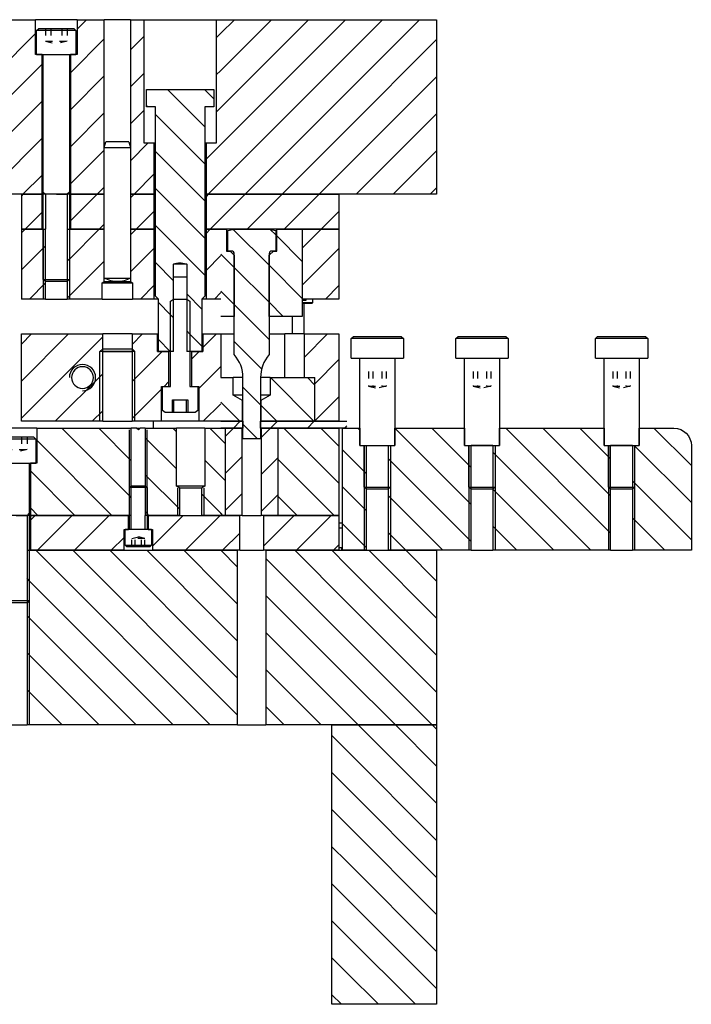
# Model space of a CAD drawing. Header units: inches. Extents: x 3 to 351, y 4 to 271.
# Tile 414 of 530: x 317 to 327, y 94 to 108. Entities that reach past the tile are written whole.
import ezdxf

# ---------------------------------------------------------------- set-up
doc = ezdxf.new("R2010")
doc.units = ezdxf.units.IN
doc.header["$LTSCALE"] = 0.5
doc.header["$MEASUREMENT"] = 0
doc.linetypes.add('HIDDEN', pattern=[0.225, 0.15, -0.075])
doc.layers.add('MFB', color=7, linetype='Continuous')

msp = doc.modelspace()

# ---------------------------------------------------------------- linework, layer by layer
at = {"layer": 'MFB', "color": 254, "linetype": 'Continuous'}
for p, q in [((316.884, 108.245), (317.341, 108.245)), ((317.341, 107.745), (317.341, 108.245)), ((317.934, 108.245), (317.341, 108.245)), ((318.069, 108.245), (317.934, 108.11)), ((318.069, 108.245), (317.934, 108.11)), ((317.934, 108.245), (317.934, 107.745)), ((317.934, 108.245), (318.325, 108.245)), ((318.325, 105.745), (318.325, 108.245)), ((318.7, 108.245), (318.325, 108.245)), ((318.7, 108.245), (318.7, 105.745)), ((318.7, 108.245), (318.896, 108.245)), ((318.896, 106.475), (318.896, 108.245)), ((318.896, 108.245), (319.929, 108.245)), ((319.929, 108.245), (319.929, 106.475)), ((319.929, 108.245), (319.996, 108.245)), ((321.782, 108.245), (319.996, 106.459)), ((321.251, 108.245), (319.996, 106.989)), ((320.721, 108.245), (319.996, 107.519)), ((320.191, 108.245), (319.996, 108.05)), ((321.782, 108.245), (319.996, 106.459)), ((321.251, 108.245), (319.996, 106.989)), ((320.721, 108.245), (319.996, 107.519)), ((320.191, 108.245), (319.996, 108.05)), ((319.996, 108.245), (321.801, 108.245)), ((322.842, 108.245), (321.801, 107.204)), ((322.312, 108.245), (321.801, 107.734)), ((322.842, 108.245), (321.801, 107.204)), ((322.312, 108.245), (321.801, 107.734)), ((321.801, 108.245), (323.088, 108.245)), ((323.088, 108.245), (323.088, 105.745)), ((317.341, 108.046), (316.791, 107.496)), ((317.341, 108.046), (316.791, 107.496)), ((318.896, 108.011), (318.7, 107.815)), ((318.896, 108.011), (318.7, 107.815)), ((319.996, 108.05), (319.929, 107.983)), ((319.996, 108.05), (319.929, 107.983)), ((318.325, 107.97), (317.841, 107.486)), ((318.325, 107.97), (317.841, 107.486)), ((323.088, 107.96), (321.801, 106.673)), ((323.088, 107.96), (321.801, 106.673)), ((317.434, 107.745), (317.341, 107.745)), ((317.434, 105.745), (317.434, 107.745)), ((317.841, 107.745), (317.841, 105.745)), ((317.934, 107.745), (317.841, 107.745)), ((321.801, 107.734), (319.996, 105.928)), ((321.801, 107.734), (319.996, 105.928)), ((317.434, 107.61), (316.791, 106.966)), ((317.434, 107.61), (316.791, 106.966)), ((318.325, 107.44), (317.841, 106.955)), ((318.325, 107.44), (317.841, 106.955)), ((318.896, 107.481), (318.7, 107.284)), ((318.896, 107.481), (318.7, 107.284)), ((319.996, 107.519), (319.929, 107.453)), ((319.996, 107.519), (319.929, 107.453)), ((323.088, 107.429), (321.801, 106.143)), ((323.088, 107.429), (321.801, 106.143)), ((321.801, 107.204), (320.342, 105.745)), ((321.801, 107.204), (320.342, 105.745)), ((317.434, 107.079), (316.791, 106.436)), ((317.434, 107.079), (316.791, 106.436)), ((318.325, 106.909), (317.841, 106.425)), ((318.325, 106.909), (317.841, 106.425)), ((318.896, 106.95), (318.7, 106.754)), ((318.896, 106.95), (318.7, 106.754)), ((319.996, 106.989), (319.929, 106.922)), ((319.996, 106.989), (319.929, 106.922)), ((323.088, 106.899), (321.933, 105.745)), ((323.088, 106.899), (321.933, 105.745)), ((321.801, 106.673), (320.873, 105.745)), ((321.801, 106.673), (320.873, 105.745)), ((317.434, 106.549), (316.791, 105.905)), ((317.434, 106.549), (316.791, 105.905)), ((318.951, 106.475), (318.7, 106.224)), ((318.951, 106.475), (318.7, 106.224)), ((319.042, 106.475), (318.896, 106.475)), ((319.042, 105.745), (319.042, 106.475)), ((319.059, 106.475), (319.042, 106.475)), ((319.783, 106.475), (319.766, 106.475)), ((319.783, 106.475), (319.783, 105.745)), ((319.929, 106.475), (319.783, 106.475)), ((319.996, 106.459), (319.783, 106.246)), ((319.996, 106.459), (319.783, 106.246)), ((318.325, 106.379), (317.841, 105.895)), ((318.325, 106.379), (317.841, 105.895)), ((323.088, 106.369), (322.464, 105.745)), ((323.088, 106.369), (322.464, 105.745)), ((317.434, 106.019), (317.16, 105.745)), ((317.434, 106.019), (317.16, 105.745)), ((319.042, 106.036), (318.751, 105.745)), ((319.042, 106.036), (318.751, 105.745)), ((321.801, 106.143), (321.403, 105.745)), ((321.801, 106.143), (321.403, 105.745)), ((319.996, 105.928), (319.812, 105.745)), ((319.996, 105.928), (319.812, 105.745)), ((317.434, 105.745), (316.791, 105.745)), ((317.45, 105.745), (317.434, 105.745)), ((317.841, 105.745), (317.825, 105.745)), ((318.325, 105.745), (317.841, 105.745)), ((318.325, 105.849), (318.221, 105.745)), ((318.325, 105.849), (318.221, 105.745)), ((319.042, 105.745), (318.7, 105.745)), ((319.059, 105.745), (319.042, 105.745)), ((319.783, 105.745), (319.766, 105.745)), ((319.996, 105.745), (319.783, 105.745)), ((321.801, 105.745), (319.996, 105.745)), ((323.088, 105.745), (321.801, 105.745)), ((323.088, 105.838), (322.994, 105.745)), ((323.088, 105.838), (322.994, 105.745)), ((317.219, 100.647), (317.219, 98.147)), ((317.219, 100.647), (319.996, 100.647)), ((319.844, 98.147), (317.344, 100.647)), ((319.844, 98.147), (317.344, 100.647)), ((319.996, 98.525), (317.874, 100.647)), ((319.996, 98.525), (317.874, 100.647)), ((319.996, 99.056), (318.405, 100.647)), ((319.996, 99.056), (318.405, 100.647)), ((319.996, 99.586), (318.935, 100.647)), ((319.996, 99.586), (318.935, 100.647)), ((319.996, 100.116), (319.465, 100.647)), ((319.996, 100.116), (319.465, 100.647)), ((320.234, 100.408), (319.996, 100.647)), ((319.996, 100.647), (319.996, 100.647)), ((320.234, 100.408), (319.996, 100.647)), ((319.996, 100.647), (319.996, 100.647)), ((319.996, 100.647), (320.234, 100.647)), ((320.234, 98.147), (320.234, 100.647)), ((320.641, 100.647), (320.641, 98.147)), ((320.641, 100.647), (321.801, 100.647)), ((321.801, 99.372), (320.641, 100.532)), ((321.801, 99.372), (320.641, 100.532)), ((321.801, 99.902), (321.056, 100.647)), ((321.801, 99.902), (321.056, 100.647)), ((321.801, 100.432), (321.587, 100.647)), ((321.801, 100.432), (321.587, 100.647)), ((321.801, 100.647), (323.088, 100.647)), ((323.088, 99.676), (322.117, 100.647)), ((323.088, 99.676), (322.117, 100.647)), ((323.088, 100.207), (322.647, 100.647)), ((323.088, 100.207), (322.647, 100.647)), ((323.088, 100.647), (323.088, 98.147)), ((323.088, 99.146), (321.801, 100.432)), ((323.088, 99.146), (321.801, 100.432)), ((317.25, 100.211), (317.219, 100.242)), ((319.314, 98.147), (317.25, 100.211)), ((319.314, 98.147), (317.25, 100.211)), ((320.234, 99.878), (319.996, 100.116)), ((320.234, 99.878), (319.996, 100.116)), ((321.801, 98.841), (320.641, 100.002)), ((321.801, 98.841), (320.641, 100.002)), ((323.088, 98.616), (321.801, 99.902)), ((323.088, 98.616), (321.801, 99.902)), ((318.783, 98.147), (317.219, 99.711)), ((318.783, 98.147), (317.219, 99.711)), ((320.234, 99.347), (319.996, 99.586)), ((320.234, 99.347), (319.996, 99.586)), ((321.801, 98.311), (320.641, 99.472)), ((321.801, 98.311), (320.641, 99.472)), ((323.026, 98.147), (321.801, 99.372)), ((323.026, 98.147), (321.801, 99.372)), ((318.253, 98.147), (317.219, 99.181)), ((318.253, 98.147), (317.219, 99.181)), ((320.234, 98.817), (319.996, 99.056)), ((320.234, 98.817), (319.996, 99.056)), ((321.435, 98.147), (320.641, 98.941)), ((321.435, 98.147), (320.641, 98.941)), ((322.496, 98.147), (321.801, 98.841)), ((322.496, 98.147), (321.801, 98.841)), ((317.723, 98.147), (317.219, 98.651)), ((317.723, 98.147), (317.219, 98.651)), ((320.234, 98.287), (319.996, 98.525)), ((320.234, 98.287), (319.996, 98.525)), ((320.905, 98.147), (320.641, 98.411)), ((320.905, 98.147), (320.641, 98.411)), ((321.965, 98.147), (321.801, 98.311)), ((321.965, 98.147), (321.801, 98.311)), ((316.906, 98.147), (317.219, 98.147)), ((319.996, 98.147), (317.219, 98.147)), ((320.234, 98.147), (319.996, 98.147)), ((320.234, 98.147), (320.641, 98.147)), ((321.801, 98.147), (320.641, 98.147)), ((323.088, 98.147), (321.801, 98.147))]:
    msp.add_line(p, q, dxfattribs=at)
at = {"layer": 'MFB', "color": 132, "linetype": 'Continuous'}
for p, q in [((317.356, 108.089), (317.388, 108.12)), ((317.919, 108.089), (317.356, 108.089)), ((317.356, 107.745), (317.356, 108.089)), ((317.388, 108.12), (317.888, 108.12)), ((317.888, 108.12), (317.919, 108.089)), ((317.919, 108.089), (317.919, 107.745)), ((317.356, 107.745), (317.919, 107.745)), ((317.45, 105.745), (317.45, 107.745)), ((317.825, 107.745), (317.825, 105.745)), ((317.825, 105.745), (317.45, 105.745)), ((317.45, 104.526), (317.45, 105.745)), ((317.825, 105.745), (317.825, 104.526)), ((317.191, 105.245), (317.138, 105.192)), ((317.191, 105.245), (317.138, 105.192)), ((317.138, 105.245), (317.138, 104.245)), ((317.138, 105.245), (317.481, 105.245)), ((317.481, 104.245), (317.481, 105.245)), ((317.794, 105.245), (317.794, 104.245)), ((317.794, 105.245), (318.325, 105.245)), ((318.251, 105.245), (317.825, 104.818)), ((318.251, 105.245), (317.825, 104.818)), ((318.325, 104.495), (318.325, 105.245)), ((318.782, 105.245), (318.7, 105.163)), ((318.782, 105.245), (318.7, 105.163)), ((318.7, 105.245), (318.7, 104.495)), ((318.7, 105.245), (319.042, 105.245)), ((319.042, 104.245), (319.042, 105.245)), ((319.042, 105.245), (319.059, 105.245)), ((319.766, 105.245), (319.783, 105.245)), ((319.842, 105.245), (319.783, 105.185)), ((319.842, 105.245), (319.783, 105.185)), ((319.783, 105.245), (319.783, 104.245)), ((319.783, 105.245), (319.996, 105.245)), ((319.996, 105.245), (320.078, 105.245)), ((320.078, 105.245), (320.078, 104.932)), ((320.798, 104.932), (320.798, 105.245)), ((320.798, 105.245), (321.163, 105.245)), ((321.433, 105.245), (321.163, 104.974)), ((321.433, 105.245), (321.163, 104.974)), ((321.163, 105.245), (321.163, 103.995)), ((321.163, 105.245), (321.163, 104.245)), ((321.163, 105.245), (321.688, 105.245)), ((321.688, 105.245), (321.688, 104.245)), ((321.163, 104.783), (320.798, 105.148)), ((321.163, 104.783), (320.798, 105.148)), ((317.45, 104.974), (317.138, 104.661)), ((317.45, 104.974), (317.138, 104.661)), ((317.481, 105.005), (317.45, 104.974)), ((319.042, 104.975), (318.7, 104.633)), ((319.042, 104.975), (318.7, 104.633)), ((320.188, 104.698), (319.996, 104.889)), ((320.188, 104.698), (319.996, 104.889)), ((320.078, 104.932), (320.128, 104.932)), ((320.128, 104.932), (320.188, 104.872)), ((320.688, 104.872), (320.748, 104.932)), ((320.748, 104.932), (320.798, 104.932)), ((321.688, 104.969), (321.163, 104.444)), ((321.688, 104.969), (321.163, 104.444)), ((317.825, 104.818), (317.794, 104.787)), ((318.325, 104.788), (317.794, 104.257)), ((318.325, 104.788), (317.794, 104.257)), ((319.996, 104.868), (319.783, 104.655)), ((319.996, 104.868), (319.783, 104.655)), ((320.188, 104.872), (320.188, 103.995)), ((320.688, 103.995), (320.688, 104.872)), ((321.163, 104.253), (320.688, 104.728)), ((321.163, 104.253), (320.688, 104.728)), ((317.481, 104.475), (317.251, 104.245)), ((317.481, 104.475), (317.251, 104.245)), ((317.45, 104.526), (317.825, 104.526)), ((317.481, 104.495), (317.45, 104.526)), ((317.794, 104.495), (317.481, 104.495)), ((317.825, 104.526), (317.794, 104.495)), ((318.294, 104.477), (318.325, 104.495)), ((318.294, 104.477), (318.731, 104.477)), ((318.294, 104.245), (318.294, 104.477)), ((318.325, 104.495), (318.7, 104.495)), ((318.7, 104.495), (318.731, 104.477)), ((318.731, 104.477), (318.731, 104.245)), ((319.042, 104.445), (318.842, 104.245)), ((319.042, 104.445), (318.842, 104.245)), ((319.996, 104.337), (319.903, 104.245)), ((319.996, 104.337), (319.903, 104.245)), ((320.188, 104.167), (319.996, 104.359)), ((320.188, 104.167), (319.996, 104.359)), ((321.688, 104.438), (321.494, 104.245)), ((321.688, 104.438), (321.494, 104.245)), ((317.481, 104.245), (317.138, 104.245)), ((317.481, 104.245), (317.794, 104.245)), ((318.294, 104.245), (317.794, 104.245)), ((318.294, 104.245), (318.731, 104.245)), ((319.042, 104.245), (318.731, 104.245)), ((319.1, 104.245), (319.042, 104.245)), ((319.273, 104.214), (319.319, 104.245)), ((319.273, 102.995), (319.273, 104.214)), ((319.319, 104.245), (319.506, 104.245)), ((319.506, 104.245), (319.552, 104.214)), ((319.552, 104.214), (319.552, 102.995)), ((319.783, 104.245), (319.725, 104.245)), ((319.996, 104.245), (319.783, 104.245)), ((320.89, 103.995), (320.688, 104.198)), ((320.89, 103.995), (320.688, 104.198)), ((321.688, 104.245), (321.163, 104.245)), ((320.188, 103.995), (319.996, 103.995)), ((321.163, 103.995), (320.688, 103.995)), ((319.161, 102.995), (319.273, 102.995)), ((319.161, 102.651), (319.161, 102.995)), ((319.552, 102.995), (319.664, 102.995)), ((319.664, 102.995), (319.664, 102.651)), ((319.304, 102.62), (319.304, 102.802)), ((319.304, 102.802), (319.521, 102.802)), ((319.322, 102.62), (319.322, 102.802)), ((319.503, 102.62), (319.503, 102.802)), ((319.521, 102.802), (319.521, 102.62)), ((319.196, 102.62), (319.161, 102.651)), ((319.664, 102.651), (319.629, 102.62)), ((319.304, 102.62), (319.196, 102.62)), ((319.322, 102.62), (319.304, 102.62)), ((319.503, 102.62), (319.322, 102.62)), ((319.521, 102.62), (319.503, 102.62)), ((319.629, 102.62), (319.521, 102.62)), ((317.344, 102.241), (316.781, 102.241)), ((316.813, 102.272), (317.313, 102.272)), ((317.313, 102.272), (317.344, 102.241)), ((317.344, 102.241), (317.344, 101.897)), ((316.781, 101.897), (317.344, 101.897)), ((317.25, 101.897), (317.25, 101.147)), ((318.688, 101.547), (318.712, 101.572)), ((318.688, 100.947), (318.688, 101.547)), ((318.938, 101.547), (318.688, 101.547)), ((318.712, 101.572), (318.913, 101.572)), ((318.913, 101.572), (318.938, 101.547)), ((318.938, 101.547), (318.938, 100.947)), ((317.25, 101.147), (316.875, 101.147)), ((317.25, 101.147), (317.25, 99.928)), ((318.625, 100.721), (318.625, 100.947)), ((319, 100.947), (318.625, 100.947)), ((319, 100.947), (319, 100.721)), ((318.625, 100.721), (319, 100.721)), ((318.65, 100.697), (318.625, 100.721)), ((318.976, 100.697), (318.65, 100.697)), ((319, 100.721), (318.976, 100.697)), ((316.875, 99.928), (317.25, 99.928)), ((317.219, 99.897), (316.906, 99.897)), ((317.25, 99.928), (317.219, 99.897))]:
    msp.add_line(p, q, dxfattribs=at)
at = {"layer": 'MFB', "color": 254, "linetype": 'HIDDEN'}
for p, q in [((317.481, 108.12), (317.481, 107.938)), ((317.559, 108.12), (317.559, 107.938)), ((317.716, 108.12), (317.716, 107.938)), ((317.794, 108.12), (317.794, 107.938)), ((317.481, 107.938), (317.794, 107.938)), ((317.481, 107.938), (317.638, 107.899)), ((317.794, 107.938), (317.638, 107.899)), ((322.113, 103.209), (322.113, 102.997)), ((322.175, 103.209), (322.175, 102.997)), ((322.3, 103.209), (322.3, 102.997)), ((322.363, 103.209), (322.363, 102.997)), ((323.613, 103.209), (323.613, 102.997)), ((323.675, 103.209), (323.675, 102.997)), ((323.8, 103.209), (323.8, 102.997)), ((323.863, 103.209), (323.863, 102.997)), ((325.613, 103.209), (325.613, 102.997)), ((325.675, 103.209), (325.675, 102.997)), ((325.8, 103.209), (325.8, 102.997)), ((325.863, 103.209), (325.863, 102.997)), ((322.113, 102.997), (322.363, 102.997)), ((322.113, 102.997), (322.238, 102.966)), ((322.363, 102.997), (322.238, 102.966)), ((323.613, 102.997), (323.863, 102.997)), ((323.613, 102.997), (323.738, 102.966)), ((323.863, 102.997), (323.738, 102.966)), ((325.613, 102.997), (325.863, 102.997)), ((325.613, 102.997), (325.738, 102.966)), ((325.863, 102.997), (325.738, 102.966)), ((317.141, 102.272), (317.141, 102.09)), ((317.219, 102.272), (317.219, 102.09)), ((316.906, 102.09), (317.219, 102.09)), ((317.219, 102.09), (317.063, 102.051)), ((318.719, 100.817), (318.813, 100.84)), ((318.719, 100.697), (318.719, 100.817)), ((318.906, 100.817), (318.719, 100.817)), ((318.766, 100.697), (318.766, 100.817)), ((318.906, 100.817), (318.813, 100.84)), ((318.859, 100.697), (318.859, 100.817)), ((318.906, 100.697), (318.906, 100.817))]:
    msp.add_line(p, q, dxfattribs=at)
at = {"layer": 'MFB', "color": 9, "linetype": 'Continuous'}
for p, q in [((318.928, 107.245), (319.897, 107.245)), ((318.928, 106.995), (318.928, 107.245)), ((319.766, 106.71), (319.231, 107.245)), ((319.766, 106.71), (319.231, 107.245)), ((319.897, 107.11), (319.762, 107.245)), ((319.897, 107.11), (319.762, 107.245)), ((319.897, 107.245), (319.897, 106.995)), ((318.951, 106.995), (318.928, 107.017)), ((318.951, 106.995), (318.928, 107.017)), ((319.059, 106.995), (318.928, 106.995)), ((319.059, 104.286), (319.059, 106.995)), ((319.766, 106.18), (319.059, 106.887)), ((319.766, 106.18), (319.059, 106.887)), ((319.766, 106.995), (319.766, 104.286)), ((319.897, 106.995), (319.766, 106.995)), ((319.766, 105.649), (319.059, 106.357)), ((319.766, 105.649), (319.059, 106.357)), ((317.16, 105.745), (317.138, 105.722)), ((317.16, 105.745), (317.138, 105.722)), ((317.138, 105.745), (317.138, 105.245)), ((317.138, 105.745), (317.434, 105.745)), ((317.434, 105.245), (317.434, 105.745)), ((317.434, 105.745), (317.45, 105.745)), ((317.825, 105.745), (317.841, 105.745)), ((318.221, 105.745), (317.841, 105.364)), ((318.221, 105.745), (317.841, 105.364)), ((317.841, 105.745), (317.841, 105.245)), ((317.841, 105.745), (318.323, 105.745)), ((318.323, 105.245), (318.323, 105.745)), ((318.751, 105.745), (318.703, 105.696)), ((318.751, 105.745), (318.703, 105.696)), ((318.703, 105.745), (318.703, 105.245)), ((318.703, 105.745), (319.042, 105.745)), ((319.042, 105.245), (319.042, 105.745)), ((319.042, 105.745), (319.059, 105.745)), ((319.766, 105.119), (319.059, 105.826)), ((319.766, 105.119), (319.059, 105.826)), ((319.766, 105.745), (319.783, 105.745)), ((319.812, 105.745), (319.783, 105.715)), ((319.812, 105.745), (319.783, 105.715)), ((319.783, 105.745), (319.783, 105.245)), ((319.783, 105.745), (319.996, 105.745)), ((320.342, 105.745), (319.996, 105.398)), ((320.342, 105.745), (319.996, 105.398)), ((319.996, 105.745), (321.688, 105.745)), ((320.873, 105.745), (320.373, 105.245)), ((320.873, 105.745), (320.373, 105.245)), ((321.403, 105.745), (320.903, 105.245)), ((321.403, 105.745), (320.903, 105.245)), ((321.688, 105.745), (321.688, 105.245)), ((317.434, 105.488), (317.191, 105.245)), ((317.434, 105.488), (317.191, 105.245)), ((319.042, 105.505), (318.782, 105.245)), ((319.042, 105.505), (318.782, 105.245)), ((321.688, 105.499), (321.433, 105.245)), ((321.688, 105.499), (321.433, 105.245)), ((318.323, 105.316), (318.251, 105.245)), ((318.323, 105.316), (318.251, 105.245)), ((319.996, 105.398), (319.842, 105.245)), ((319.996, 105.398), (319.842, 105.245)), ((317.434, 105.245), (317.138, 105.245)), ((318.323, 105.245), (317.841, 105.245)), ((319.042, 105.245), (318.703, 105.245)), ((319.059, 105.245), (319.042, 105.245)), ((319.766, 104.589), (319.059, 105.296)), ((319.766, 104.589), (319.059, 105.296)), ((319.783, 105.245), (319.766, 105.245)), ((319.996, 105.245), (319.783, 105.245)), ((321.688, 105.245), (319.996, 105.245)), ((320.094, 105.228), (320.188, 105.245)), ((320.094, 104.932), (320.094, 105.228)), ((320.688, 104.728), (320.173, 105.242)), ((320.688, 104.728), (320.173, 105.242)), ((320.188, 105.245), (320.688, 105.245)), ((320.688, 105.245), (320.782, 105.228)), ((320.782, 105.164), (320.704, 105.242)), ((320.782, 105.164), (320.704, 105.242)), ((320.782, 105.228), (320.782, 104.932)), ((320.148, 104.932), (320.094, 104.932)), ((320.188, 103.449), (320.188, 104.892)), ((320.688, 104.892), (320.688, 103.449)), ((320.782, 104.932), (320.728, 104.932)), ((319.319, 104.506), (319.059, 104.766)), ((319.319, 104.506), (319.059, 104.766)), ((319.319, 104.745), (319.34, 104.752)), ((319.34, 104.752), (319.362, 104.757)), ((319.362, 104.757), (319.377, 104.76)), ((319.377, 104.76), (319.392, 104.762)), ((319.392, 104.762), (319.407, 104.763)), ((319.407, 104.763), (319.422, 104.763)), ((319.422, 104.763), (319.437, 104.761)), ((319.437, 104.761), (319.452, 104.759)), ((319.452, 104.759), (319.475, 104.754)), ((319.475, 104.754), (319.497, 104.748)), ((319.319, 104.557), (319.319, 104.745)), ((319.506, 104.745), (319.319, 104.745)), ((319.497, 104.748), (319.506, 104.745)), ((319.506, 104.745), (319.506, 104.557)), ((320.688, 104.198), (320.188, 104.698)), ((320.688, 104.198), (320.188, 104.698)), ((319.319, 103.495), (319.319, 104.557)), ((319.506, 104.557), (319.506, 103.495)), ((319.1, 104.245), (319.059, 104.286)), ((319.1, 103.495), (319.1, 104.245)), ((319.273, 104.021), (319.1, 104.194)), ((319.273, 104.021), (319.1, 104.194)), ((319.725, 104.099), (319.506, 104.318)), ((319.725, 104.099), (319.506, 104.318)), ((319.766, 104.286), (319.725, 104.245)), ((319.725, 104.245), (319.725, 103.495)), ((321.163, 104.197), (321.313, 104.197)), ((321.298, 104.182), (321.313, 104.197)), ((321.313, 104.197), (321.313, 104.245)), ((320.688, 103.667), (320.188, 104.167)), ((320.688, 103.667), (320.188, 104.167)), ((321.298, 104.182), (321.163, 104.182)), ((321.188, 103.745), (321.188, 104.182)), ((319.319, 103.975), (319.273, 104.021)), ((319.319, 103.975), (319.273, 104.021)), ((319.552, 103.742), (319.506, 103.788)), ((319.552, 103.742), (319.506, 103.788)), ((319.269, 103.495), (319.1, 103.664)), ((319.269, 103.495), (319.1, 103.664)), ((319.725, 103.569), (319.552, 103.742)), ((319.725, 103.569), (319.552, 103.742)), ((320.579, 103.245), (320.188, 103.637)), ((320.579, 103.245), (320.188, 103.637)), ((319.319, 103.495), (319.1, 103.495)), ((319.725, 103.495), (319.506, 103.495)), ((319.996, 103.12), (320.172, 103.12)), ((320.172, 102.87), (320.172, 103.12)), ((320.312, 103.12), (320.172, 103.12)), ((320.312, 102.245), (320.312, 103.12)), ((320.564, 103.12), (320.564, 102.245)), ((320.703, 103.12), (320.564, 103.12)), ((320.703, 103.12), (320.703, 102.87)), ((320.703, 103.12), (321.343, 103.12)), ((321.33, 102.495), (320.705, 103.12)), ((321.33, 102.495), (320.705, 103.12)), ((321.343, 103.012), (321.235, 103.12)), ((321.343, 103.012), (321.235, 103.12)), ((321.343, 102.495), (321.343, 103.12)), ((320.564, 102.731), (320.312, 102.983)), ((320.564, 102.731), (320.312, 102.983)), ((320.307, 102.792), (320.172, 102.87)), ((320.312, 102.87), (320.172, 102.87)), ((320.307, 102.495), (320.307, 102.792)), ((320.312, 102.792), (320.307, 102.792)), ((320.703, 102.87), (320.564, 102.87)), ((320.569, 102.792), (320.564, 102.792)), ((320.703, 102.87), (320.569, 102.792)), ((320.569, 102.792), (320.569, 102.495)), ((320.269, 102.495), (319.996, 102.768)), ((320.269, 102.495), (319.996, 102.768)), ((320.799, 102.495), (320.569, 102.726)), ((320.799, 102.495), (320.569, 102.726)), ((320.307, 102.495), (319.996, 102.495)), ((321.343, 102.495), (320.569, 102.495)), ((317.359, 102.397), (316.766, 102.397)), ((317.359, 102.397), (317.359, 101.897)), ((317.359, 102.397), (318.712, 102.397)), ((318.688, 101.425), (317.715, 102.397)), ((318.688, 101.425), (317.715, 102.397)), ((318.712, 101.93), (318.246, 102.397)), ((318.712, 101.93), (318.246, 102.397)), ((318.712, 101.147), (318.712, 102.397)), ((318.788, 102.397), (318.712, 102.397)), ((318.813, 102.372), (318.788, 102.397)), ((318.838, 102.397), (318.813, 102.372)), ((318.913, 102.397), (318.838, 102.397)), ((318.913, 102.397), (318.913, 101.147)), ((318.913, 102.397), (319.359, 102.397)), ((319.359, 102.344), (319.306, 102.397)), ((319.359, 102.344), (319.306, 102.397)), ((319.359, 101.564), (319.359, 102.397)), ((319.766, 102.397), (319.359, 102.397)), ((319.766, 102.397), (319.766, 101.564)), ((319.766, 102.397), (319.996, 102.397)), ((319.996, 102.238), (319.837, 102.397)), ((319.996, 102.238), (319.837, 102.397)), ((319.996, 102.397), (320.063, 102.397)), ((320.176, 102.397), (320.063, 102.283)), ((320.176, 102.397), (320.063, 102.283)), ((320.063, 101.147), (320.063, 102.397)), ((320.063, 102.397), (320.302, 102.397)), ((320.063, 101.147), (320.063, 102.397)), ((320.302, 101.147), (320.302, 102.397)), ((320.519, 102.245), (320.312, 102.452)), ((320.519, 102.245), (320.312, 102.452)), ((320.707, 102.397), (320.574, 102.264)), ((320.707, 102.397), (320.574, 102.264)), ((320.574, 102.397), (320.574, 101.147)), ((320.574, 102.397), (320.813, 102.397)), ((320.813, 102.397), (320.813, 101.147)), ((320.813, 102.397), (320.813, 101.147)), ((320.813, 102.397), (321.688, 102.397)), ((321.688, 101.607), (320.897, 102.397)), ((321.688, 101.607), (320.897, 102.397)), ((321.688, 102.137), (321.428, 102.397)), ((321.688, 102.137), (321.428, 102.397)), ((321.688, 102.397), (321.688, 101.147)), ((321.738, 100.647), (321.738, 102.397)), ((321.738, 102.397), (321.801, 102.397)), ((321.801, 102.397), (321.988, 102.397)), ((321.988, 102.367), (321.958, 102.397)), ((321.988, 102.367), (321.958, 102.397)), ((321.988, 102.397), (321.988, 102.147)), ((323.581, 101.304), (322.488, 102.397)), ((323.581, 101.304), (322.488, 102.397)), ((322.488, 102.147), (322.488, 102.397)), ((322.488, 102.397), (323.488, 102.397)), ((323.55, 101.865), (323.019, 102.397)), ((323.55, 101.865), (323.019, 102.397)), ((323.488, 102.397), (323.488, 102.147)), ((323.988, 102.147), (323.988, 102.397)), ((323.988, 102.397), (325.488, 102.397)), ((325.581, 100.895), (324.079, 102.397)), ((325.581, 100.895), (324.079, 102.397)), ((325.581, 101.425), (324.61, 102.397)), ((325.581, 101.425), (324.61, 102.397)), ((325.55, 101.987), (325.14, 102.397)), ((325.55, 101.987), (325.14, 102.397)), ((325.488, 102.397), (325.488, 102.147)), ((325.988, 102.147), (325.988, 102.397)), ((325.988, 102.397), (326.488, 102.397)), ((326.738, 101.86), (326.201, 102.397)), ((326.738, 101.86), (326.201, 102.397)), ((318.435, 101.147), (317.359, 102.222)), ((318.435, 101.147), (317.359, 102.222)), ((319.359, 101.813), (318.913, 102.26)), ((319.359, 101.813), (318.913, 102.26)), ((320.063, 102.171), (319.996, 102.238)), ((320.063, 102.171), (319.996, 102.238)), ((320.564, 102.245), (320.312, 102.245)), ((321.801, 102.023), (321.738, 102.087)), ((321.801, 102.023), (321.738, 102.087)), ((321.988, 102.147), (322.081, 102.147)), ((322.081, 100.647), (322.081, 102.147)), ((322.394, 102.147), (322.394, 100.647)), ((322.394, 102.147), (322.488, 102.147)), ((323.488, 102.147), (323.581, 102.147)), ((323.581, 100.647), (323.581, 102.147)), ((323.894, 102.147), (323.581, 102.147)), ((323.894, 102.147), (323.894, 100.647)), ((323.894, 102.147), (323.988, 102.147)), ((325.488, 102.147), (325.581, 102.147)), ((325.581, 100.647), (325.581, 102.147)), ((325.894, 102.147), (325.581, 102.147)), ((325.894, 102.147), (325.894, 100.647)), ((325.894, 102.147), (325.988, 102.147)), ((325.925, 102.142), (325.92, 102.147)), ((326.738, 101.33), (325.925, 102.142)), ((326.738, 101.33), (325.925, 102.142)), ((326.738, 102.147), (326.738, 100.647)), ((319.996, 101.707), (319.766, 101.938)), ((319.996, 101.707), (319.766, 101.938)), ((320.302, 101.992), (320.063, 101.753)), ((320.302, 101.992), (320.063, 101.753)), ((320.813, 101.972), (320.574, 101.733)), ((320.813, 101.972), (320.574, 101.733)), ((321.617, 101.147), (320.813, 101.951)), ((321.617, 101.147), (320.813, 101.951)), ((322.05, 101.774), (321.801, 102.023)), ((322.05, 101.774), (321.801, 102.023)), ((322.425, 101.93), (322.394, 101.961)), ((323.581, 100.774), (322.425, 101.93)), ((323.581, 100.774), (322.425, 101.93)), ((323.925, 102.021), (323.894, 102.052)), ((325.299, 100.647), (323.925, 102.021)), ((325.299, 100.647), (323.925, 102.021)), ((325.581, 101.956), (325.55, 101.987)), ((317.266, 101.897), (317.266, 101.147)), ((317.359, 101.897), (317.266, 101.897)), ((323.581, 101.834), (323.55, 101.865)), ((317.905, 101.147), (317.266, 101.786)), ((317.905, 101.147), (317.266, 101.786)), ((319.406, 101.236), (318.913, 101.729)), ((319.406, 101.236), (318.913, 101.729)), ((320.063, 101.641), (319.996, 101.707)), ((320.063, 101.641), (319.996, 101.707)), ((322.081, 101.743), (322.05, 101.774)), ((319.766, 101.564), (319.359, 101.564)), ((319.406, 101.536), (319.359, 101.564)), ((319.719, 101.536), (319.406, 101.536)), ((319.406, 101.147), (319.406, 101.536)), ((319.766, 101.564), (319.719, 101.536)), ((319.719, 101.536), (319.719, 101.147)), ((321.801, 101.493), (321.738, 101.557)), ((321.801, 101.493), (321.738, 101.557)), ((324.769, 100.647), (323.894, 101.522)), ((324.769, 100.647), (323.894, 101.522)), ((325.925, 101.612), (325.894, 101.643)), ((326.738, 100.799), (325.925, 101.612)), ((326.738, 100.799), (325.925, 101.612)), ((318.712, 101.4), (318.688, 101.425)), ((319.996, 101.177), (319.719, 101.454)), ((319.996, 101.177), (319.719, 101.454)), ((320.302, 101.461), (320.063, 101.222)), ((320.302, 101.461), (320.063, 101.222)), ((320.813, 101.442), (320.574, 101.203)), ((320.813, 101.442), (320.574, 101.203)), ((321.087, 101.147), (320.813, 101.421)), ((321.087, 101.147), (320.813, 101.421)), ((322.081, 101.213), (321.801, 101.493)), ((322.081, 101.213), (321.801, 101.493)), ((323.178, 100.647), (322.394, 101.431)), ((323.178, 100.647), (322.394, 101.431)), ((317.374, 101.147), (317.266, 101.256)), ((317.374, 101.147), (317.266, 101.256)), ((317.25, 101.147), (317.266, 101.147)), ((317.266, 101.147), (317.25, 101.147)), ((317.335, 101.147), (317.266, 101.077)), ((317.335, 101.147), (317.266, 101.077)), ((317.266, 101.147), (317.266, 100.647)), ((317.266, 101.147), (318.672, 101.147)), ((318.712, 101.147), (317.266, 101.147)), ((317.866, 101.147), (317.366, 100.647)), ((317.866, 101.147), (317.366, 100.647)), ((318.396, 101.147), (317.896, 100.647)), ((318.396, 101.147), (317.896, 100.647)), ((318.672, 100.947), (318.672, 101.147)), ((318.938, 101.175), (318.913, 101.199)), ((319.406, 101.147), (318.913, 101.147)), ((318.965, 101.147), (318.938, 101.175)), ((318.965, 101.147), (318.938, 101.175)), ((318.953, 101.147), (318.953, 100.947)), ((318.953, 101.147), (319.996, 101.147)), ((319.457, 101.147), (319.016, 100.706)), ((319.457, 101.147), (319.016, 100.706)), ((319.987, 101.147), (319.487, 100.647)), ((319.987, 101.147), (319.487, 100.647)), ((319.996, 101.147), (319.719, 101.147)), ((320.026, 101.147), (319.996, 101.177)), ((320.026, 101.147), (319.996, 101.177)), ((319.996, 101.147), (320.266, 101.147)), ((320.063, 101.147), (319.996, 101.147)), ((320.302, 101.147), (320.063, 101.147)), ((320.266, 100.647), (320.266, 101.147)), ((320.302, 101.147), (320.574, 101.147)), ((320.813, 101.147), (320.574, 101.147)), ((321.048, 101.147), (320.609, 100.708)), ((321.048, 101.147), (320.609, 100.708)), ((320.609, 101.147), (320.609, 100.647)), ((320.609, 101.147), (321.688, 101.147)), ((321.688, 101.147), (320.813, 101.147)), ((321.578, 101.147), (321.078, 100.647)), ((321.578, 101.147), (321.078, 100.647)), ((321.688, 101.147), (321.688, 100.647)), ((326.36, 100.647), (325.894, 101.113)), ((326.36, 100.647), (325.894, 101.113)), ((318.609, 100.647), (318.609, 100.947)), ((318.609, 100.947), (318.672, 100.947)), ((318.953, 100.947), (319.016, 100.947)), ((319.016, 100.947), (319.016, 100.647)), ((321.801, 100.963), (321.738, 101.026)), ((321.801, 100.963), (321.738, 101.026)), ((322.081, 100.683), (321.801, 100.963)), ((322.081, 100.683), (321.801, 100.963)), ((324.238, 100.647), (323.894, 100.991)), ((324.238, 100.647), (323.894, 100.991)), ((318.609, 100.83), (318.426, 100.647)), ((318.609, 100.83), (318.426, 100.647)), ((320.266, 100.895), (320.017, 100.647)), ((320.266, 100.895), (320.017, 100.647)), ((322.647, 100.647), (322.394, 100.9)), ((322.647, 100.647), (322.394, 100.9)), ((321.688, 100.726), (321.608, 100.647)), ((321.688, 100.726), (321.608, 100.647)), ((318.609, 100.647), (317.266, 100.647)), ((319.996, 100.647), (319.016, 100.647)), ((320.266, 100.647), (319.996, 100.647)), ((320.266, 100.647), (320.609, 100.647)), ((321.688, 100.647), (320.609, 100.647)), ((321.801, 100.647), (321.738, 100.647)), ((322.081, 100.647), (321.801, 100.647)), ((323.581, 100.647), (322.394, 100.647)), ((323.581, 100.647), (323.894, 100.647)), ((325.581, 100.647), (323.894, 100.647)), ((325.581, 100.647), (325.894, 100.647)), ((326.738, 100.647), (325.894, 100.647)), ((321.588, 94.147), (321.588, 98.147)), ((321.588, 98.147), (321.801, 98.147)), ((321.801, 98.147), (323.088, 98.147)), ((323.088, 97.025), (321.965, 98.147)), ((323.088, 97.025), (321.965, 98.147)), ((323.088, 97.555), (322.496, 98.147)), ((323.088, 97.555), (322.496, 98.147)), ((323.088, 98.085), (323.026, 98.147)), ((323.088, 98.085), (323.026, 98.147)), ((323.088, 98.147), (323.088, 94.147)), ((321.801, 97.781), (321.588, 97.994)), ((321.801, 97.781), (321.588, 97.994)), ((323.088, 96.494), (321.801, 97.781)), ((323.088, 96.494), (321.801, 97.781)), ((321.801, 97.25), (321.588, 97.464)), ((321.801, 97.25), (321.588, 97.464)), ((323.088, 95.964), (321.801, 97.25)), ((323.088, 95.964), (321.801, 97.25)), ((321.801, 96.72), (321.588, 96.934)), ((321.801, 96.72), (321.588, 96.934)), ((323.088, 95.434), (321.801, 96.72)), ((323.088, 95.434), (321.801, 96.72)), ((321.801, 96.19), (321.588, 96.403)), ((321.801, 96.19), (321.588, 96.403)), ((323.088, 94.903), (321.801, 96.19)), ((323.088, 94.903), (321.801, 96.19)), ((321.801, 95.659), (321.588, 95.873)), ((321.801, 95.659), (321.588, 95.873)), ((323.088, 94.373), (321.801, 95.659)), ((323.088, 94.373), (321.801, 95.659)), ((321.801, 95.129), (321.588, 95.343)), ((321.801, 95.129), (321.588, 95.343)), ((322.783, 94.147), (321.801, 95.129)), ((322.783, 94.147), (321.801, 95.129)), ((321.801, 94.599), (321.588, 94.812)), ((321.801, 94.599), (321.588, 94.812)), ((322.253, 94.147), (321.801, 94.599)), ((322.253, 94.147), (321.801, 94.599)), ((321.723, 94.147), (321.588, 94.282)), ((321.723, 94.147), (321.588, 94.282)), ((321.801, 94.147), (321.588, 94.147)), ((323.088, 94.147), (321.801, 94.147))]:
    msp.add_line(p, q, dxfattribs=at)
at = {"layer": 'MFB', "color": 136, "linetype": 'Continuous'}
for p, q in [((318.325, 106.415), (318.346, 106.495)), ((318.679, 106.495), (318.346, 106.495)), ((318.679, 106.495), (318.7, 106.415)), ((318.325, 104.545), (318.325, 106.415)), ((318.325, 106.415), (318.7, 106.415)), ((318.7, 106.415), (318.7, 104.545)), ((318.325, 104.545), (318.7, 104.545)), ((321.863, 103.678), (321.894, 103.709)), ((322.613, 103.678), (321.863, 103.678)), ((321.863, 103.397), (321.863, 103.678)), ((321.894, 103.709), (322.581, 103.709)), ((322.581, 103.709), (322.613, 103.678)), ((322.613, 103.678), (322.613, 103.397)), ((323.363, 103.678), (323.394, 103.709)), ((324.113, 103.678), (323.363, 103.678)), ((323.363, 103.397), (323.363, 103.678)), ((323.394, 103.709), (324.081, 103.709)), ((324.081, 103.709), (324.113, 103.678)), ((324.113, 103.678), (324.113, 103.397)), ((325.363, 103.678), (325.394, 103.709)), ((326.113, 103.678), (325.363, 103.678)), ((325.363, 103.397), (325.363, 103.678)), ((325.394, 103.709), (326.081, 103.709)), ((326.081, 103.709), (326.113, 103.678)), ((326.113, 103.678), (326.113, 103.397)), ((321.863, 103.397), (322.613, 103.397)), ((321.988, 102.147), (321.988, 103.397)), ((322.488, 103.397), (322.488, 102.147)), ((323.363, 103.397), (324.113, 103.397)), ((323.488, 102.147), (323.488, 103.397)), ((323.988, 103.397), (323.988, 102.147)), ((325.363, 103.397), (326.113, 103.397)), ((325.488, 102.147), (325.488, 103.397)), ((325.988, 103.397), (325.988, 102.147)), ((318.788, 102.397), (318.838, 102.397)), ((321.988, 102.147), (322.488, 102.147)), ((322.05, 101.553), (322.05, 102.147)), ((322.425, 102.147), (322.425, 101.553)), ((323.488, 102.147), (323.988, 102.147)), ((323.55, 101.553), (323.55, 102.147)), ((323.925, 102.147), (323.925, 101.553)), ((325.488, 102.147), (325.988, 102.147)), ((325.55, 101.553), (325.55, 102.147)), ((325.925, 102.147), (325.925, 101.553)), ((322.081, 101.522), (322.05, 101.553)), ((322.05, 101.553), (322.425, 101.553)), ((322.394, 101.522), (322.081, 101.522)), ((322.425, 101.553), (322.394, 101.522)), ((323.581, 101.522), (323.55, 101.553)), ((323.55, 101.553), (323.925, 101.553)), ((323.894, 101.522), (323.581, 101.522)), ((323.925, 101.553), (323.894, 101.522)), ((325.581, 101.522), (325.55, 101.553)), ((325.55, 101.553), (325.925, 101.553)), ((325.894, 101.522), (325.581, 101.522)), ((325.925, 101.553), (325.894, 101.522)), ((321.729, 100.647), (321.729, 100.686))]:
    msp.add_line(p, q, dxfattribs=at)
at = {"layer": 'MFB', "color": 2, "linetype": 'Continuous'}
for p, q in [((317.45, 105.776), (317.481, 105.745)), ((317.481, 105.745), (317.481, 105.245)), ((317.638, 105.745), (317.481, 105.745)), ((317.638, 105.745), (317.794, 105.745)), ((317.825, 105.776), (317.794, 105.745)), ((317.794, 105.745), (317.794, 105.245)), ((317.45, 105.245), (317.45, 104.245)), ((317.825, 105.245), (317.825, 104.245)), ((318.302, 103.534), (318.263, 103.495)), ((318.263, 102.495), (318.263, 103.495)), ((318.763, 103.495), (318.263, 103.495)), ((318.302, 103.534), (318.723, 103.534)), ((318.723, 103.534), (318.763, 103.495)), ((318.763, 102.495), (318.763, 103.495)), ((318.688, 101.147), (318.688, 102.372)), ((318.938, 101.147), (318.938, 102.372)), ((322.05, 102.147), (322.05, 100.647)), ((322.425, 102.147), (322.425, 100.647)), ((323.55, 102.147), (323.55, 100.647)), ((323.925, 102.147), (323.925, 100.647)), ((325.55, 102.147), (325.55, 100.647)), ((325.925, 102.147), (325.925, 100.647)), ((319.375, 101.536), (319.375, 101.147)), ((319.75, 101.536), (319.75, 101.147)), ((317.063, 101.147), (317.219, 101.147)), ((317.25, 101.178), (317.219, 101.147)), ((317.219, 101.147), (317.219, 100.647)), ((318.712, 100.947), (318.712, 101.147)), ((318.913, 100.947), (318.913, 101.147)), ((321.688, 101.04), (321.738, 101.04)), ((321.688, 100.686), (321.738, 100.686)), ((317.25, 100.647), (317.25, 98.147))]:
    msp.add_line(p, q, dxfattribs=at)
at = {"layer": 'MFB', "color": 96, "linetype": 'Continuous'}
for p, q in [((319.506, 104.557), (319.319, 104.557)), ((321.163, 104.229), (321.217, 104.229)), ((321.217, 104.229), (321.217, 104.245)), ((321.02, 103.745), (321.02, 103.995)), ((320.913, 103.12), (320.913, 103.745)), ((318.302, 103.495), (318.723, 103.495)), ((319.025, 102.495), (319.025, 102.397)), ((321.738, 100.962), (321.688, 100.962))]:
    msp.add_line(p, q, dxfattribs=at)
at = {"layer": 'MFB', "color": 190, "linetype": 'Continuous'}
for p, q in [((317.812, 103.745), (317.138, 103.07)), ((317.282, 103.745), (317.138, 103.601)), ((317.812, 103.745), (317.138, 103.07)), ((317.282, 103.745), (317.138, 103.601)), ((317.138, 102.495), (317.138, 103.745)), ((317.138, 103.745), (318.302, 103.745)), ((318.302, 103.704), (317.138, 102.54)), ((318.302, 103.704), (317.138, 102.54)), ((318.302, 103.495), (318.302, 103.745)), ((318.723, 103.745), (318.302, 103.745)), ((318.873, 103.745), (318.723, 103.596)), ((318.873, 103.745), (318.723, 103.596)), ((318.723, 103.745), (318.723, 103.495)), ((318.723, 103.745), (319.088, 103.745)), ((319.088, 103.495), (319.088, 103.745)), ((319.088, 103.745), (319.1, 103.745)), ((319.725, 103.745), (319.738, 103.745)), ((319.933, 103.745), (319.738, 103.549)), ((319.933, 103.745), (319.738, 103.549)), ((319.738, 103.745), (319.738, 103.495)), ((319.738, 103.745), (319.996, 103.745)), ((319.996, 103.745), (319.996, 103.12)), ((319.996, 103.745), (320.188, 103.745)), ((320.688, 103.745), (320.913, 103.745)), ((321.193, 103.745), (320.913, 103.745)), ((321.524, 103.745), (321.193, 103.413)), ((321.524, 103.745), (321.193, 103.413)), ((321.193, 103.12), (321.193, 103.745)), ((321.193, 103.745), (321.688, 103.745)), ((321.688, 103.745), (321.688, 102.495)), ((318.302, 102.495), (318.302, 103.495)), ((319.153, 103.495), (318.723, 103.065)), ((319.153, 103.495), (318.723, 103.065)), ((318.723, 103.495), (318.723, 102.495)), ((319.088, 103.495), (319.252, 103.495)), ((319.252, 102.995), (319.252, 103.495)), ((319.683, 103.495), (319.573, 103.384)), ((319.683, 103.495), (319.573, 103.384)), ((319.573, 103.495), (319.573, 102.995)), ((319.573, 103.495), (319.738, 103.495)), ((321.688, 103.378), (321.343, 103.033)), ((321.688, 103.378), (321.343, 103.033)), ((319.996, 103.277), (319.682, 102.963)), ((319.996, 103.277), (319.682, 102.963)), ((318.302, 103.174), (317.623, 102.495)), ((318.302, 103.174), (317.623, 102.495)), ((319.252, 103.064), (319.183, 102.995)), ((319.252, 103.064), (319.183, 102.995)), ((321.193, 103.12), (321.343, 103.12)), ((321.343, 102.495), (321.343, 103.12)), ((319.143, 102.955), (318.723, 102.535)), ((319.143, 102.955), (318.723, 102.535)), ((319.143, 102.495), (319.143, 102.995)), ((319.143, 102.995), (319.252, 102.995)), ((319.573, 102.995), (319.682, 102.995)), ((319.682, 102.995), (319.682, 102.495)), ((321.688, 102.847), (321.343, 102.502)), ((321.688, 102.847), (321.343, 102.502)), ((318.302, 102.643), (318.153, 102.495)), ((318.302, 102.643), (318.153, 102.495)), ((319.996, 102.746), (319.744, 102.495)), ((319.996, 102.746), (319.744, 102.495)), ((318.302, 102.495), (317.138, 102.495)), ((318.302, 102.495), (318.723, 102.495)), ((319.143, 102.495), (318.723, 102.495)), ((319.682, 102.495), (319.143, 102.495)), ((319.996, 102.495), (319.682, 102.495)), ((321.688, 102.495), (321.343, 102.495))]:
    msp.add_line(p, q, dxfattribs=at)
at = {"layer": 'MFB', "color": 30, "linetype": 'Continuous'}
for p, q in [((319.996, 102.495), (320.312, 102.495)), ((320.274, 102.495), (320.176, 102.397)), ((320.274, 102.495), (320.176, 102.397)), ((320.312, 102.495), (320.312, 102.397)), ((320.564, 102.397), (320.564, 102.495)), ((320.564, 102.495), (321.801, 102.495)), ((320.805, 102.495), (320.707, 102.397)), ((320.805, 102.495), (320.707, 102.397)), ((321.335, 102.495), (321.237, 102.397)), ((321.335, 102.495), (321.237, 102.397)), ((320.312, 102.397), (319.996, 102.397)), ((321.801, 102.397), (320.564, 102.397)), ((321.801, 102.431), (321.767, 102.397)), ((321.801, 102.431), (321.767, 102.397))]:
    msp.add_line(p, q, dxfattribs=at)
at = {"layer": 'MFB', "color": 190, "linetype": 'Continuous', "extrusion": (0, 0, -1)}
msp.add_circle((-318.013, 103.12), 0.156, dxfattribs=at)
at = {"layer": 'MFB', "color": 9, "linetype": 'Continuous'}
for centre, radius, start, end in [((320.148, 104.892), 0.04, 0, 90), ((320.728, 104.892), 0.04, 90, 180), ((319.812, 103.12), 0.5, 0, 41.2361), ((321.064, 103.12), 0.5, 138.7639, 180)]:
    msp.add_arc(centre, radius, start, end, dxfattribs=at)
at = {"layer": 'MFB', "color": 136, "linetype": 'Continuous', "extrusion": (0, 0, -1)}
msp.add_arc((-318.513, 104.87), 0.375, 240, 300, dxfattribs=at)
at = {"layer": 'MFB', "color": 2, "linetype": 'Continuous'}
msp.add_arc((318.013, 103.12), 0.188, 270, 180, dxfattribs=at)
at = {"layer": 'MFB', "color": 9, "linetype": 'Continuous', "extrusion": (0, 0, -1)}
msp.add_arc((-326.488, 102.147), 0.25, 90, 180, dxfattribs=at)

doc.saveas('drawing.dxf')
